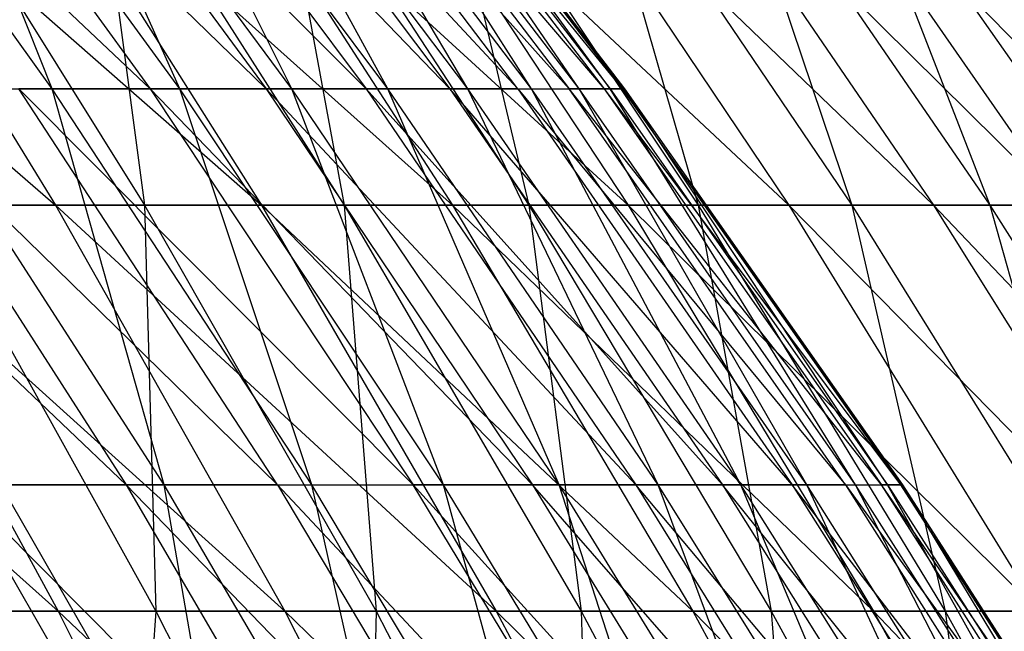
# Model space of a CAD drawing. Extents: x -125 to 125, y -143 to 0.
# Tile 399 of 406: x 41.63 to 46.7, y -50.82 to -47.67. Entities that reach past the tile are written whole.
import ezdxf

# ---------------------------------------------------------------- set-up
doc = ezdxf.new("R2010")
doc.units = 0
doc.header["$LTSCALE"] = 25.4
doc.layers.get('0').update_dxf_attribs({"linetype": 'CONTINUOUS'})

# ---------------------------------------------------------------- blocks, each defined once
blk = doc.blocks.new('NL2500027000_STL_3')
at = {"color": 0}
for p, q in [((42.3013, -48.0259, 14.6081), (40.2114, -46.0467, 15.8815)), ((42.3013, -48.0259, 14.6081), (40.2114, -46.0467, 15.8815)), ((41.7946, -48.0259, -16.0003), (40.3764, -46.0467, -15.4574)), ((41.7946, -48.0259, -16.0003), (40.3764, -46.0467, -15.4574)), ((42.8982, -48.0259, 12.749), (40.8659, -46.0467, 14.1124)), ((40.8659, -46.0467, 14.1124), (42.3013, -48.0259, 14.6081)), ((40.8659, -46.0467, 14.1124), (42.3013, -48.0259, 14.6081)), ((42.8982, -48.0259, 12.749), (40.8659, -46.0467, 14.1124)), ((41.7946, -48.0259, -16.0003), (41.0122, -46.0467, -13.6815)), ((41.7946, -48.0259, -16.0003), (41.0122, -46.0467, -13.6815)), ((42.4527, -48.0259, -14.162), (41.0122, -46.0467, -13.6815)), ((42.4527, -48.0259, -14.162), (41.0122, -46.0467, -13.6815)), ((43.4135, -48.0259, 10.8657), (41.4426, -46.0467, 12.3164)), ((41.4426, -46.0467, 12.3164), (42.8982, -48.0259, 12.749)), ((41.4426, -46.0467, 12.3164), (42.8982, -48.0259, 12.749)), ((43.4135, -48.0259, 10.8657), (41.4426, -46.0467, 12.3164)), ((42.4527, -48.0259, -14.162), (41.5699, -46.0467, -11.8795)), ((42.4527, -48.0259, -14.162), (41.5699, -46.0467, -11.8795)), ((43.0301, -48.0259, -12.2968), (41.5699, -46.0467, -11.8795)), ((43.0301, -48.0259, -12.2968), (41.5699, -46.0467, -11.8795)), ((43.8461, -48.0259, 8.9617), (41.9404, -46.0467, 10.497)), ((41.9404, -46.0467, 10.497), (43.4135, -48.0259, 10.8657)), ((41.9404, -46.0467, 10.497), (43.4135, -48.0259, 10.8657)), ((43.8461, -48.0259, 8.9617), (41.9404, -46.0467, 10.497)), ((43.0301, -48.0259, -12.2968), (42.0485, -46.0467, -10.055)), ((43.0301, -48.0259, -12.2968), (42.0485, -46.0467, -10.055)), ((43.5255, -48.0259, -10.4081), (42.0485, -46.0467, -10.055)), ((43.5255, -48.0259, -10.4081), (42.0485, -46.0467, -10.055)), ((42.3583, -46.0467, 8.6576), (43.8461, -48.0259, 8.9617)), ((42.3583, -46.0467, 8.6576), (43.8461, -48.0259, 8.9617)), ((42.3583, -46.0467, 8.6576), (44.1953, -48.0259, 7.0406)), ((42.3583, -46.0467, 8.6576), (44.1953, -48.0259, 7.0406)), ((43.5255, -48.0259, -10.4081), (42.4471, -46.0467, -8.2113)), ((43.5255, -48.0259, -10.4081), (42.4471, -46.0467, -8.2113)), ((43.938, -48.0259, -8.4997), (42.4471, -46.0467, -8.2113)), ((43.938, -48.0259, -8.4997), (42.4471, -46.0467, -8.2113)), ((44.4604, -48.0259, 5.1061), (42.6957, -46.0467, 6.8017)), ((44.1953, -48.0259, 7.0406), (42.6957, -46.0467, 6.8017)), ((44.4604, -48.0259, 5.1061), (42.6957, -46.0467, 6.8017)), ((44.1953, -48.0259, 7.0406), (42.6957, -46.0467, 6.8017)), ((43.938, -48.0259, -8.4997), (42.7649, -46.0467, -6.3519)), ((43.938, -48.0259, -8.4997), (42.7649, -46.0467, -6.3519)), ((44.267, -48.0259, -6.575), (42.7649, -46.0467, -6.3519)), ((44.267, -48.0259, -6.575), (42.7649, -46.0467, -6.3519)), ((42.9517, -46.0467, 4.9329), (44.4604, -48.0259, 5.1061)), ((42.9517, -46.0467, 4.9329), (44.4604, -48.0259, 5.1061)), ((42.9517, -46.0467, 4.9329), (44.6408, -48.0259, 3.1619)), ((42.9517, -46.0467, 4.9329), (44.6408, -48.0259, 3.1619)), ((44.267, -48.0259, -6.575), (43.0013, -46.0467, -4.4805)), ((44.267, -48.0259, -6.575), (43.0013, -46.0467, -4.4805)), ((44.5116, -48.0259, -4.6379), (43.0013, -46.0467, -4.4805)), ((44.5116, -48.0259, -4.6379), (43.0013, -46.0467, -4.4805)), ((44.7362, -48.0259, 1.2117), (43.126, -46.0467, 3.0546)), ((43.126, -46.0467, 3.0546), (44.6408, -48.0259, 3.1619)), ((43.126, -46.0467, 3.0546), (44.6408, -48.0259, 3.1619)), ((44.7362, -48.0259, 1.2117), (43.126, -46.0467, 3.0546)), ((43.1558, -46.0467, -2.6006), (44.6716, -48.0259, -2.6919)), ((44.5116, -48.0259, -4.6379), (43.1558, -46.0467, -2.6006)), ((44.5116, -48.0259, -4.6379), (43.1558, -46.0467, -2.6006)), ((43.1558, -46.0467, -2.6006), (44.6716, -48.0259, -2.6919)), ((44.7465, -48.0259, -0.7408), (43.2182, -46.0467, 1.1706)), ((43.2182, -46.0467, 1.1706), (44.7362, -48.0259, 1.2117)), ((43.2182, -46.0467, 1.1706), (44.7362, -48.0259, 1.2117)), ((44.7465, -48.0259, -0.7408), (43.2182, -46.0467, 1.1706)), ((44.6716, -48.0259, -2.6919), (43.2281, -46.0467, -0.7157)), ((43.2281, -46.0467, -0.7157), (44.7465, -48.0259, -0.7408)), ((43.2281, -46.0467, -0.7157), (44.7465, -48.0259, -0.7408)), ((44.6716, -48.0259, -2.6919), (43.2281, -46.0467, -0.7157)), ((39.4578, -46.5917, 26.9534), (41.8132, -48.6248, 26.0473)), ((39.4578, -46.5917, 26.9534), (41.8132, -48.6248, 26.0473)), ((40.559, -46.5917, 25.266), (42.8741, -48.6248, 24.2615)), ((40.559, -46.5917, 25.266), (42.8741, -48.6248, 24.2615)), ((40.559, -46.5917, 25.266), (41.8132, -48.6248, 26.0473)), ((40.559, -46.5917, 25.266), (41.8132, -48.6248, 26.0473)), ((41.0034, -46.5917, -24.5382), (42.2714, -48.6248, -25.297)), ((41.0034, -46.5917, -24.5382), (42.2714, -48.6248, -25.297)), ((41.588, -46.5917, 23.5337), (43.8587, -48.6248, 22.4325)), ((41.588, -46.5917, 23.5337), (43.8587, -48.6248, 22.4325)), ((41.588, -46.5917, 23.5337), (42.8741, -48.6248, 24.2615)), ((41.588, -46.5917, 23.5337), (42.8741, -48.6248, 24.2615)), ((42.0014, -46.5917, -22.7878), (42.2714, -48.6248, -25.297)), ((42.0014, -46.5917, -22.7878), (42.2714, -48.6248, -25.297)), ((42.0014, -46.5917, -22.7878), (43.3002, -48.6248, -23.4925)), ((42.0014, -46.5917, -22.7878), (43.3002, -48.6248, -23.4925)), ((42.5432, -46.5917, 21.7596), (44.7654, -48.6248, 20.5636)), ((42.5432, -46.5917, 21.7596), (44.7654, -48.6248, 20.5636)), ((42.5432, -46.5917, 21.7596), (43.8587, -48.6248, 22.4325)), ((42.5432, -46.5917, 21.7596), (43.8587, -48.6248, 22.4325)), ((42.9247, -46.5917, -20.9969), (43.3002, -48.6248, -23.4925)), ((42.9247, -46.5917, -20.9969), (43.3002, -48.6248, -23.4925)), ((42.9247, -46.5917, -20.9969), (44.2521, -48.6248, -21.6462)), ((42.9247, -46.5917, -20.9969), (44.2521, -48.6248, -21.6462)), ((43.4227, -46.5917, 19.9468), (45.5925, -48.6248, 18.6582)), ((43.4227, -46.5917, 19.9468), (45.5925, -48.6248, 18.6582)), ((43.4227, -46.5917, 19.9468), (44.7654, -48.6248, 20.5636)), ((43.4227, -46.5917, 19.9468), (44.7654, -48.6248, 20.5636)), ((43.7717, -46.5917, -19.1687), (44.2521, -48.6248, -21.6462)), ((43.7717, -46.5917, -19.1687), (44.2521, -48.6248, -21.6462)), ((43.7717, -46.5917, -19.1687), (45.1253, -48.6248, -19.7615)), ((43.7717, -46.5917, -19.1687), (45.1253, -48.6248, -19.7615)), ((44.2249, -46.5917, 18.0985), (46.3386, -48.6248, 16.7196)), ((44.2249, -46.5917, 18.0985), (46.3386, -48.6248, 16.7196)), ((44.2249, -46.5917, 18.0985), (45.5925, -48.6248, 18.6582)), ((44.2249, -46.5917, 18.0985), (45.5925, -48.6248, 18.6582)), ((44.5409, -46.5917, -17.3064), (45.1253, -48.6248, -19.7615)), ((44.5409, -46.5917, -17.3064), (45.1253, -48.6248, -19.7615)), ((44.5409, -46.5917, -17.3064), (45.9182, -48.6248, -17.8416)), ((44.5409, -46.5917, -17.3064), (45.9182, -48.6248, -17.8416)), ((44.9486, -46.5917, 16.2181), (47.0022, -48.6248, 14.7512)), ((44.9486, -46.5917, 16.2181), (47.0022, -48.6248, 14.7512)), ((44.9486, -46.5917, 16.2181), (46.3386, -48.6248, 16.7196)), ((44.9486, -46.5917, 16.2181), (46.3386, -48.6248, 16.7196)), ((45.2309, -46.5917, -15.4133), (45.9182, -48.6248, -17.8416)), ((45.2309, -46.5917, -15.4133), (45.9182, -48.6248, -17.8416)), ((45.2309, -46.5917, -15.4133), (46.6295, -48.6248, -15.89)), ((45.2309, -46.5917, -15.4133), (46.6295, -48.6248, -15.89)), ((45.5923, -46.5917, 14.3088), (47.5823, -48.6248, 12.7567)), ((45.5923, -46.5917, 14.3088), (47.5823, -48.6248, 12.7567)), ((45.5923, -46.5917, 14.3088), (47.0022, -48.6248, 14.7512)), ((45.5923, -46.5917, 14.3088), (47.0022, -48.6248, 14.7512)), ((45.8404, -46.5917, -13.4929), (46.6295, -48.6248, -15.89)), ((45.8404, -46.5917, -13.4929), (46.6295, -48.6248, -15.89)), ((45.8404, -46.5917, -13.4929), (47.258, -48.6248, -13.9101)), ((45.8404, -46.5917, -13.4929), (47.258, -48.6248, -13.9101)), ((42.1762, -50.0675, 18.8235), (40.0327, -48.0259, 20.0045)), ((42.1762, -50.0675, 18.8235), (40.0327, -48.0259, 20.0045)), ((42.9572, -50.0675, 16.9659), (40.8672, -48.0259, 18.2393)), ((40.8672, -48.0259, 18.2393), (42.1762, -50.0675, 18.8235)), ((40.8672, -48.0259, 18.2393), (42.1762, -50.0675, 18.8235)), ((42.9572, -50.0675, 16.9659), (40.8672, -48.0259, 18.2393)), ((42.372, -50.0675, -18.3786), (41.0569, -48.0259, -17.8081)), ((41.0569, -48.0259, -17.8081), (41.7946, -48.0259, -16.0003)), ((41.0569, -48.0259, -17.8081), (41.7946, -48.0259, -16.0003)), ((42.372, -50.0675, -18.3786), (41.0569, -48.0259, -17.8081)), ((42.9572, -50.0675, 16.9659), (41.6238, -48.0259, 16.4393)), ((41.6238, -48.0259, 16.4393), (43.6563, -50.0675, 15.076)), ((42.9572, -50.0675, 16.9659), (41.6238, -48.0259, 16.4393)), ((42.3013, -48.0259, 14.6081), (41.6238, -48.0259, 16.4393)), ((42.3013, -48.0259, 14.6081), (41.6238, -48.0259, 16.4393)), ((41.6238, -48.0259, 16.4393), (43.6563, -50.0675, 15.076)), ((42.372, -50.0675, -18.3786), (41.7946, -48.0259, -16.0003)), ((42.372, -50.0675, -18.3786), (41.7946, -48.0259, -16.0003)), ((43.1334, -50.0675, -16.5128), (41.7946, -48.0259, -16.0003)), ((41.7946, -48.0259, -16.0003), (42.4527, -48.0259, -14.162)), ((41.7946, -48.0259, -16.0003), (42.4527, -48.0259, -14.162)), ((43.1334, -50.0675, -16.5128), (41.7946, -48.0259, -16.0003)), ((42.8982, -48.0259, 12.749), (42.3013, -48.0259, 14.6081)), ((42.8982, -48.0259, 12.749), (42.3013, -48.0259, 14.6081)), ((44.2724, -50.0675, 13.1574), (42.3013, -48.0259, 14.6081)), ((42.3013, -48.0259, 14.6081), (43.6563, -50.0675, 15.076)), ((42.3013, -48.0259, 14.6081), (43.6563, -50.0675, 15.076)), ((44.2724, -50.0675, 13.1574), (42.3013, -48.0259, 14.6081)), ((43.1334, -50.0675, -16.5128), (42.4527, -48.0259, -14.162)), ((43.1334, -50.0675, -16.5128), (42.4527, -48.0259, -14.162)), ((43.8126, -50.0675, -14.6157), (42.4527, -48.0259, -14.162)), ((42.4527, -48.0259, -14.162), (43.0301, -48.0259, -12.2968)), ((42.4527, -48.0259, -14.162), (43.0301, -48.0259, -12.2968)), ((43.8126, -50.0675, -14.6157), (42.4527, -48.0259, -14.162)), ((43.4135, -48.0259, 10.8657), (42.8982, -48.0259, 12.749)), ((43.4135, -48.0259, 10.8657), (42.8982, -48.0259, 12.749)), ((44.8042, -50.0675, 11.2137), (42.8982, -48.0259, 12.749)), ((42.8982, -48.0259, 12.749), (44.2724, -50.0675, 13.1574)), ((42.8982, -48.0259, 12.749), (44.2724, -50.0675, 13.1574)), ((44.8042, -50.0675, 11.2137), (42.8982, -48.0259, 12.749)), ((43.8126, -50.0675, -14.6157), (43.0301, -48.0259, -12.2968)), ((43.8126, -50.0675, -14.6157), (43.0301, -48.0259, -12.2968)), ((44.4084, -50.0675, -12.6907), (43.0301, -48.0259, -12.2968)), ((43.0301, -48.0259, -12.2968), (43.5255, -48.0259, -10.4081)), ((43.0301, -48.0259, -12.2968), (43.5255, -48.0259, -10.4081)), ((44.4084, -50.0675, -12.6907), (43.0301, -48.0259, -12.2968)), ((43.8461, -48.0259, 8.9617), (43.4135, -48.0259, 10.8657)), ((43.8461, -48.0259, 8.9617), (43.4135, -48.0259, 10.8657)), ((45.2507, -50.0675, 9.2487), (43.4135, -48.0259, 10.8657)), ((43.4135, -48.0259, 10.8657), (44.8042, -50.0675, 11.2137)), ((43.4135, -48.0259, 10.8657), (44.8042, -50.0675, 11.2137)), ((45.2507, -50.0675, 9.2487), (43.4135, -48.0259, 10.8657)), ((44.4084, -50.0675, -12.6907), (43.5255, -48.0259, -10.4081)), ((44.4084, -50.0675, -12.6907), (43.5255, -48.0259, -10.4081)), ((44.9197, -50.0675, -10.7415), (43.5255, -48.0259, -10.4081)), ((43.5255, -48.0259, -10.4081), (43.938, -48.0259, -8.4997)), ((43.5255, -48.0259, -10.4081), (43.938, -48.0259, -8.4997)), ((44.9197, -50.0675, -10.7415), (43.5255, -48.0259, -10.4081)), ((44.1953, -48.0259, 7.0406), (43.8461, -48.0259, 8.9617)), ((44.1953, -48.0259, 7.0406), (43.8461, -48.0259, 8.9617)), ((45.611, -50.0675, 7.2661), (43.8461, -48.0259, 8.9617)), ((43.8461, -48.0259, 8.9617), (45.2507, -50.0675, 9.2487)), ((43.8461, -48.0259, 8.9617), (45.2507, -50.0675, 9.2487)), ((45.611, -50.0675, 7.2661), (43.8461, -48.0259, 8.9617)), ((44.9197, -50.0675, -10.7415), (43.938, -48.0259, -8.4997)), ((44.9197, -50.0675, -10.7415), (43.938, -48.0259, -8.4997)), ((45.3455, -50.0675, -8.772), (43.938, -48.0259, -8.4997)), ((43.938, -48.0259, -8.4997), (44.267, -48.0259, -6.575)), ((43.938, -48.0259, -8.4997), (44.267, -48.0259, -6.575)), ((45.3455, -50.0675, -8.772), (43.938, -48.0259, -8.4997)), ((44.1953, -48.0259, 7.0406), (45.611, -50.0675, 7.2661)), ((44.1953, -48.0259, 7.0406), (45.611, -50.0675, 7.2661)), ((44.1953, -48.0259, 7.0406), (45.8845, -50.0675, 5.2697)), ((44.1953, -48.0259, 7.0406), (45.8845, -50.0675, 5.2697)), ((44.1953, -48.0259, 7.0406), (44.4604, -48.0259, 5.1061)), ((44.1953, -48.0259, 7.0406), (44.4604, -48.0259, 5.1061)), ((45.3455, -50.0675, -8.772), (44.267, -48.0259, -6.575)), ((45.3455, -50.0675, -8.772), (44.267, -48.0259, -6.575)), ((45.685, -50.0675, -6.7857), (44.267, -48.0259, -6.575)), ((44.267, -48.0259, -6.575), (44.5116, -48.0259, -4.6379)), ((44.267, -48.0259, -6.575), (44.5116, -48.0259, -4.6379)), ((45.685, -50.0675, -6.7857), (44.267, -48.0259, -6.575)), ((44.6408, -48.0259, 3.1619), (44.4604, -48.0259, 5.1061)), ((44.6408, -48.0259, 3.1619), (44.4604, -48.0259, 5.1061)), ((46.0707, -50.0675, 3.2632), (44.4604, -48.0259, 5.1061)), ((45.8845, -50.0675, 5.2697), (44.4604, -48.0259, 5.1061)), ((46.0707, -50.0675, 3.2632), (44.4604, -48.0259, 5.1061)), ((45.8845, -50.0675, 5.2697), (44.4604, -48.0259, 5.1061)), ((45.685, -50.0675, -6.7857), (44.5116, -48.0259, -4.6379)), ((45.685, -50.0675, -6.7857), (44.5116, -48.0259, -4.6379)), ((45.9375, -50.0675, -4.7865), (44.5116, -48.0259, -4.6379)), ((44.5116, -48.0259, -4.6379), (44.6716, -48.0259, -2.6919)), ((44.5116, -48.0259, -4.6379), (44.6716, -48.0259, -2.6919)), ((45.9375, -50.0675, -4.7865), (44.5116, -48.0259, -4.6379)), ((44.6408, -48.0259, 3.1619), (46.0707, -50.0675, 3.2632)), ((44.6408, -48.0259, 3.1619), (46.0707, -50.0675, 3.2632)), ((44.6408, -48.0259, 3.1619), (46.1692, -50.0675, 1.2505)), ((44.7362, -48.0259, 1.2117), (44.6408, -48.0259, 3.1619)), ((44.7362, -48.0259, 1.2117), (44.6408, -48.0259, 3.1619)), ((44.6408, -48.0259, 3.1619), (46.1692, -50.0675, 1.2505)), ((44.6716, -48.0259, -2.6919), (44.7465, -48.0259, -0.7408)), ((44.6716, -48.0259, -2.6919), (44.7465, -48.0259, -0.7408)), ((44.6716, -48.0259, -2.6919), (46.1025, -50.0675, -2.7781)), ((45.9375, -50.0675, -4.7865), (44.6716, -48.0259, -2.6919)), ((45.9375, -50.0675, -4.7865), (44.6716, -48.0259, -2.6919)), ((44.6716, -48.0259, -2.6919), (46.1025, -50.0675, -2.7781)), ((44.7465, -48.0259, -0.7408), (44.7362, -48.0259, 1.2117)), ((44.7465, -48.0259, -0.7408), (44.7362, -48.0259, 1.2117)), ((46.1798, -50.0675, -0.7645), (44.7362, -48.0259, 1.2117)), ((44.7362, -48.0259, 1.2117), (46.1692, -50.0675, 1.2505)), ((44.7362, -48.0259, 1.2117), (46.1692, -50.0675, 1.2505)), ((46.1798, -50.0675, -0.7645), (44.7362, -48.0259, 1.2117)), ((46.1025, -50.0675, -2.7781), (44.7465, -48.0259, -0.7408)), ((44.7465, -48.0259, -0.7408), (46.1798, -50.0675, -0.7645)), ((44.7465, -48.0259, -0.7408), (46.1798, -50.0675, -0.7645)), ((46.1025, -50.0675, -2.7781), (44.7465, -48.0259, -0.7408)), ((39.4704, -48.6248, 29.477), (41.8267, -50.7179, 28.5716)), ((39.4704, -48.6248, 29.477), (41.8267, -50.7179, 28.5716)), ((40.6779, -48.6248, 27.7869), (41.8132, -48.6248, 26.0473)), ((40.6779, -48.6248, 27.7869), (41.8132, -48.6248, 26.0473)), ((40.6779, -48.6248, 27.7869), (42.994, -50.7179, 26.7829)), ((40.6779, -48.6248, 27.7869), (42.994, -50.7179, 26.7829)), ((40.6779, -48.6248, 27.7869), (41.8267, -50.7179, 28.5716)), ((40.6779, -48.6248, 27.7869), (41.8267, -50.7179, 28.5716)), ((42.2714, -48.6248, -25.297), (41.1673, -48.6248, -27.0565)), ((41.1673, -48.6248, -27.0565), (42.3299, -50.7179, -27.8206)), ((41.1673, -48.6248, -27.0565), (42.3299, -50.7179, -27.8206)), ((42.2714, -48.6248, -25.297), (41.1673, -48.6248, -27.0565)), ((41.8132, -48.6248, 26.0473), (42.8741, -48.6248, 24.2615)), ((41.8132, -48.6248, 26.0473), (42.8741, -48.6248, 24.2615)), ((41.8132, -48.6248, 26.0473), (44.0849, -50.7179, 24.9467)), ((41.8132, -48.6248, 26.0473), (44.0849, -50.7179, 24.9467)), ((41.8132, -48.6248, 26.0473), (42.994, -50.7179, 26.7829)), ((41.8132, -48.6248, 26.0473), (42.994, -50.7179, 26.7829)), ((43.3002, -48.6248, -23.4925), (42.2714, -48.6248, -25.297)), ((42.2714, -48.6248, -25.297), (42.3299, -50.7179, -27.8206)), ((42.2714, -48.6248, -25.297), (42.3299, -50.7179, -27.8206)), ((42.2714, -48.6248, -25.297), (43.4651, -50.7179, -26.0114)), ((42.2714, -48.6248, -25.297), (43.4651, -50.7179, -26.0114)), ((43.3002, -48.6248, -23.4925), (42.2714, -48.6248, -25.297)), ((42.8741, -48.6248, 24.2615), (43.8587, -48.6248, 22.4325)), ((42.8741, -48.6248, 24.2615), (43.8587, -48.6248, 22.4325)), ((42.8741, -48.6248, 24.2615), (45.0974, -50.7179, 23.066)), ((42.8741, -48.6248, 24.2615), (45.0974, -50.7179, 23.066)), ((42.8741, -48.6248, 24.2615), (44.0849, -50.7179, 24.9467)), ((42.8741, -48.6248, 24.2615), (44.0849, -50.7179, 24.9467)), ((44.2521, -48.6248, -21.6462), (43.3002, -48.6248, -23.4925)), ((43.3002, -48.6248, -23.4925), (43.4651, -50.7179, -26.0114)), ((43.3002, -48.6248, -23.4925), (43.4651, -50.7179, -26.0114)), ((43.3002, -48.6248, -23.4925), (44.523, -50.7179, -24.156)), ((43.3002, -48.6248, -23.4925), (44.523, -50.7179, -24.156)), ((44.2521, -48.6248, -21.6462), (43.3002, -48.6248, -23.4925)), ((43.8587, -48.6248, 22.4325), (44.7654, -48.6248, 20.5636)), ((43.8587, -48.6248, 22.4325), (44.7654, -48.6248, 20.5636)), ((43.8587, -48.6248, 22.4325), (46.0296, -50.7179, 21.1444)), ((43.8587, -48.6248, 22.4325), (46.0296, -50.7179, 21.1444)), ((43.8587, -48.6248, 22.4325), (45.0974, -50.7179, 23.066)), ((43.8587, -48.6248, 22.4325), (45.0974, -50.7179, 23.066)), ((45.1253, -48.6248, -19.7615), (44.2521, -48.6248, -21.6462)), ((44.2521, -48.6248, -21.6462), (44.523, -50.7179, -24.156)), ((44.2521, -48.6248, -21.6462), (44.523, -50.7179, -24.156)), ((44.2521, -48.6248, -21.6462), (45.5018, -50.7179, -22.2575)), ((44.2521, -48.6248, -21.6462), (45.5018, -50.7179, -22.2575)), ((45.1253, -48.6248, -19.7615), (44.2521, -48.6248, -21.6462)), ((44.7654, -48.6248, 20.5636), (45.5925, -48.6248, 18.6582)), ((44.7654, -48.6248, 20.5636), (45.5925, -48.6248, 18.6582)), ((44.7654, -48.6248, 20.5636), (46.8801, -50.7179, 19.1851)), ((44.7654, -48.6248, 20.5636), (46.8801, -50.7179, 19.1851)), ((44.7654, -48.6248, 20.5636), (46.0296, -50.7179, 21.1444)), ((44.7654, -48.6248, 20.5636), (46.0296, -50.7179, 21.1444)), ((45.9182, -48.6248, -17.8416), (45.1253, -48.6248, -19.7615)), ((45.1253, -48.6248, -19.7615), (45.5018, -50.7179, -22.2575)), ((45.1253, -48.6248, -19.7615), (45.5018, -50.7179, -22.2575)), ((45.1253, -48.6248, -19.7615), (46.3996, -50.7179, -20.3196)), ((45.1253, -48.6248, -19.7615), (46.3996, -50.7179, -20.3196)), ((45.9182, -48.6248, -17.8416), (45.1253, -48.6248, -19.7615)), ((45.5925, -48.6248, 18.6582), (46.3386, -48.6248, 16.7196)), ((45.5925, -48.6248, 18.6582), (46.3386, -48.6248, 16.7196)), ((45.5925, -48.6248, 18.6582), (47.6472, -50.7179, 17.1917)), ((45.5925, -48.6248, 18.6582), (47.6472, -50.7179, 17.1917)), ((45.5925, -48.6248, 18.6582), (46.8801, -50.7179, 19.1851)), ((45.5925, -48.6248, 18.6582), (46.8801, -50.7179, 19.1851)), ((46.6295, -48.6248, -15.89), (45.9182, -48.6248, -17.8416)), ((45.9182, -48.6248, -17.8416), (46.3996, -50.7179, -20.3196)), ((45.9182, -48.6248, -17.8416), (46.3996, -50.7179, -20.3196)), ((45.9182, -48.6248, -17.8416), (47.215, -50.7179, -18.3454)), ((45.9182, -48.6248, -17.8416), (47.215, -50.7179, -18.3454)), ((46.6295, -48.6248, -15.89), (45.9182, -48.6248, -17.8416)), ((46.3386, -48.6248, 16.7196), (47.0022, -48.6248, 14.7512)), ((46.3386, -48.6248, 16.7196), (47.0022, -48.6248, 14.7512)), ((46.3386, -48.6248, 16.7196), (48.3296, -50.7179, 15.1678)), ((46.3386, -48.6248, 16.7196), (48.3296, -50.7179, 15.1678)), ((46.3386, -48.6248, 16.7196), (47.6472, -50.7179, 17.1917)), ((46.3386, -48.6248, 16.7196), (47.6472, -50.7179, 17.1917)), ((47.258, -48.6248, -13.9101), (46.6295, -48.6248, -15.89)), ((46.6295, -48.6248, -15.89), (47.215, -50.7179, -18.3454)), ((46.6295, -48.6248, -15.89), (47.215, -50.7179, -18.3454)), ((46.6295, -48.6248, -15.89), (47.9464, -50.7179, -16.3387)), ((46.6295, -48.6248, -15.89), (47.9464, -50.7179, -16.3387)), ((47.258, -48.6248, -13.9101), (46.6295, -48.6248, -15.89)), ((42.1762, -50.0675, 18.8235), (41.315, -50.0675, 20.6453)), ((42.1762, -50.0675, 18.8235), (41.315, -50.0675, 20.6453)), ((43.4053, -52.1679, 19.3721), (41.315, -50.0675, 20.6453)), ((41.315, -50.0675, 20.6453), (42.519, -52.1679, 21.247)), ((41.315, -50.0675, 20.6453), (42.519, -52.1679, 21.247)), ((43.4053, -52.1679, 19.3721), (41.315, -50.0675, 20.6453)), ((42.7403, -52.1679, -20.7983), (41.53, -50.0675, -20.2093)), ((41.53, -50.0675, -20.2093), (42.372, -50.0675, -18.3786)), ((41.53, -50.0675, -20.2093), (42.372, -50.0675, -18.3786)), ((42.7403, -52.1679, -20.7983), (41.53, -50.0675, -20.2093)), ((42.9572, -50.0675, 16.9659), (42.1762, -50.0675, 18.8235)), ((42.9572, -50.0675, 16.9659), (42.1762, -50.0675, 18.8235)), ((44.209, -52.1679, 17.4604), (42.1762, -50.0675, 18.8235)), ((42.1762, -50.0675, 18.8235), (43.4053, -52.1679, 19.3721)), ((42.1762, -50.0675, 18.8235), (43.4053, -52.1679, 19.3721)), ((44.209, -52.1679, 17.4604), (42.1762, -50.0675, 18.8235)), ((42.7403, -52.1679, -20.7983), (42.372, -50.0675, -18.3786)), ((42.7403, -52.1679, -20.7983), (42.372, -50.0675, -18.3786)), ((43.6068, -52.1679, -18.9142), (42.372, -50.0675, -18.3786)), ((42.372, -50.0675, -18.3786), (43.1334, -50.0675, -16.5128)), ((42.372, -50.0675, -18.3786), (43.1334, -50.0675, -16.5128)), ((43.6068, -52.1679, -18.9142), (42.372, -50.0675, -18.3786)), ((44.9286, -52.1679, 15.5154), (42.9572, -50.0675, 16.9659)), ((42.9572, -50.0675, 16.9659), (43.6563, -50.0675, 15.076)), ((42.9572, -50.0675, 16.9659), (43.6563, -50.0675, 15.076)), ((42.9572, -50.0675, 16.9659), (44.209, -52.1679, 17.4604)), ((42.9572, -50.0675, 16.9659), (44.209, -52.1679, 17.4604)), ((44.9286, -52.1679, 15.5154), (42.9572, -50.0675, 16.9659)), ((43.6068, -52.1679, -18.9142), (43.1334, -50.0675, -16.5128)), ((43.6068, -52.1679, -18.9142), (43.1334, -50.0675, -16.5128)), ((44.3904, -52.1679, -16.9941), (43.1334, -50.0675, -16.5128)), ((43.1334, -50.0675, -16.5128), (43.8126, -50.0675, -14.6157)), ((43.1334, -50.0675, -16.5128), (43.8126, -50.0675, -14.6157)), ((44.3904, -52.1679, -16.9941), (43.1334, -50.0675, -16.5128)), ((44.9286, -52.1679, 15.5154), (43.6563, -50.0675, 15.076)), ((43.6563, -50.0675, 15.076), (45.5626, -52.1679, 13.5408)), ((44.9286, -52.1679, 15.5154), (43.6563, -50.0675, 15.076)), ((44.2724, -50.0675, 13.1574), (43.6563, -50.0675, 15.076)), ((44.2724, -50.0675, 13.1574), (43.6563, -50.0675, 15.076)), ((43.6563, -50.0675, 15.076), (45.5626, -52.1679, 13.5408)), ((44.3904, -52.1679, -16.9941), (43.8126, -50.0675, -14.6157)), ((44.3904, -52.1679, -16.9941), (43.8126, -50.0675, -14.6157)), ((45.0894, -52.1679, -15.0416), (43.8126, -50.0675, -14.6157)), ((43.8126, -50.0675, -14.6157), (44.4084, -50.0675, -12.6907)), ((43.8126, -50.0675, -14.6157), (44.4084, -50.0675, -12.6907)), ((45.0894, -52.1679, -15.0416), (43.8126, -50.0675, -14.6157)), ((44.8042, -50.0675, 11.2137), (44.2724, -50.0675, 13.1574)), ((44.8042, -50.0675, 11.2137), (44.2724, -50.0675, 13.1574)), ((46.1098, -52.1679, 11.5405), (44.2724, -50.0675, 13.1574)), ((44.2724, -50.0675, 13.1574), (45.5626, -52.1679, 13.5408)), ((44.2724, -50.0675, 13.1574), (45.5626, -52.1679, 13.5408)), ((46.1098, -52.1679, 11.5405), (44.2724, -50.0675, 13.1574)), ((45.0894, -52.1679, -15.0416), (44.4084, -50.0675, -12.6907)), ((45.0894, -52.1679, -15.0416), (44.4084, -50.0675, -12.6907)), ((45.7026, -52.1679, -13.0605), (44.4084, -50.0675, -12.6907)), ((44.4084, -50.0675, -12.6907), (44.9197, -50.0675, -10.7415)), ((44.4084, -50.0675, -12.6907), (44.9197, -50.0675, -10.7415)), ((45.7026, -52.1679, -13.0605), (44.4084, -50.0675, -12.6907)), ((45.2507, -50.0675, 9.2487), (44.8042, -50.0675, 11.2137)), ((45.2507, -50.0675, 9.2487), (44.8042, -50.0675, 11.2137)), ((46.5694, -52.1679, 9.5183), (44.8042, -50.0675, 11.2137)), ((44.8042, -50.0675, 11.2137), (46.1098, -52.1679, 11.5405)), ((44.8042, -50.0675, 11.2137), (46.1098, -52.1679, 11.5405)), ((46.5694, -52.1679, 9.5183), (44.8042, -50.0675, 11.2137)), ((45.7026, -52.1679, -13.0605), (44.9197, -50.0675, -10.7415)), ((45.7026, -52.1679, -13.0605), (44.9197, -50.0675, -10.7415)), ((46.2288, -52.1679, -11.0546), (44.9197, -50.0675, -10.7415)), ((44.9197, -50.0675, -10.7415), (45.3455, -50.0675, -8.772)), ((44.9197, -50.0675, -10.7415), (45.3455, -50.0675, -8.772)), ((46.2288, -52.1679, -11.0546), (44.9197, -50.0675, -10.7415)), ((45.611, -50.0675, 7.2661), (45.2507, -50.0675, 9.2487)), ((45.611, -50.0675, 7.2661), (45.2507, -50.0675, 9.2487)), ((46.9402, -52.1679, 7.4779), (45.2507, -50.0675, 9.2487)), ((45.2507, -50.0675, 9.2487), (46.5694, -52.1679, 9.5183)), ((45.2507, -50.0675, 9.2487), (46.5694, -52.1679, 9.5183)), ((46.9402, -52.1679, 7.4779), (45.2507, -50.0675, 9.2487)), ((46.2288, -52.1679, -11.0546), (45.3455, -50.0675, -8.772)), ((46.2288, -52.1679, -11.0546), (45.3455, -50.0675, -8.772)), ((46.667, -52.1679, -9.0276), (45.3455, -50.0675, -8.772)), ((45.3455, -50.0675, -8.772), (45.685, -50.0675, -6.7857)), ((45.3455, -50.0675, -8.772), (45.685, -50.0675, -6.7857)), ((46.667, -52.1679, -9.0276), (45.3455, -50.0675, -8.772)), ((45.8845, -50.0675, 5.2697), (45.611, -50.0675, 7.2661)), ((45.8845, -50.0675, 5.2697), (45.611, -50.0675, 7.2661)), ((47.2217, -52.1679, 5.4233), (45.611, -50.0675, 7.2661)), ((45.611, -50.0675, 7.2661), (46.9402, -52.1679, 7.4779)), ((45.611, -50.0675, 7.2661), (46.9402, -52.1679, 7.4779)), ((47.2217, -52.1679, 5.4233), (45.611, -50.0675, 7.2661)), ((46.667, -52.1679, -9.0276), (45.685, -50.0675, -6.7857)), ((46.667, -52.1679, -9.0276), (45.685, -50.0675, -6.7857)), ((47.0163, -52.1679, -6.9834), (45.685, -50.0675, -6.7857)), ((45.685, -50.0675, -6.7857), (45.9375, -50.0675, -4.7865)), ((45.685, -50.0675, -6.7857), (45.9375, -50.0675, -4.7865)), ((47.0163, -52.1679, -6.9834), (45.685, -50.0675, -6.7857)), ((45.8845, -50.0675, 5.2697), (47.2217, -52.1679, 5.4233)), ((45.8845, -50.0675, 5.2697), (47.2217, -52.1679, 5.4233)), ((45.8845, -50.0675, 5.2697), (47.4133, -52.1679, 3.3583)), ((45.8845, -50.0675, 5.2697), (47.4133, -52.1679, 3.3583)), ((45.8845, -50.0675, 5.2697), (46.0707, -50.0675, 3.2632)), ((45.8845, -50.0675, 5.2697), (46.0707, -50.0675, 3.2632)), ((47.0163, -52.1679, -6.9834), (45.9375, -50.0675, -4.7865)), ((47.0163, -52.1679, -6.9834), (45.9375, -50.0675, -4.7865)), ((47.2762, -52.1679, -4.9259), (45.9375, -50.0675, -4.7865)), ((45.9375, -50.0675, -4.7865), (46.1025, -50.0675, -2.7781)), ((45.9375, -50.0675, -4.7865), (46.1025, -50.0675, -2.7781)), ((47.2762, -52.1679, -4.9259), (45.9375, -50.0675, -4.7865)), ((46.1692, -50.0675, 1.2505), (46.0707, -50.0675, 3.2632)), ((46.1692, -50.0675, 1.2505), (46.0707, -50.0675, 3.2632)), ((47.5147, -52.1679, 1.287), (46.0707, -50.0675, 3.2632)), ((47.4133, -52.1679, 3.3583), (46.0707, -50.0675, 3.2632)), ((47.5147, -52.1679, 1.287), (46.0707, -50.0675, 3.2632)), ((47.4133, -52.1679, 3.3583), (46.0707, -50.0675, 3.2632)), ((46.1025, -50.0675, -2.7781), (46.1798, -50.0675, -0.7645)), ((46.1025, -50.0675, -2.7781), (46.1798, -50.0675, -0.7645)), ((46.1025, -50.0675, -2.7781), (47.4461, -52.1679, -2.8591)), ((47.2762, -52.1679, -4.9259), (46.1025, -50.0675, -2.7781)), ((47.2762, -52.1679, -4.9259), (46.1025, -50.0675, -2.7781)), ((46.1025, -50.0675, -2.7781), (47.4461, -52.1679, -2.8591)), ((46.1692, -50.0675, 1.2505), (47.5147, -52.1679, 1.287)), ((46.1692, -50.0675, 1.2505), (47.5147, -52.1679, 1.287)), ((46.1692, -50.0675, 1.2505), (47.5256, -52.1679, -0.7868)), ((46.1798, -50.0675, -0.7645), (46.1692, -50.0675, 1.2505)), ((46.1798, -50.0675, -0.7645), (46.1692, -50.0675, 1.2505)), ((46.1692, -50.0675, 1.2505), (47.5256, -52.1679, -0.7868)), ((47.4461, -52.1679, -2.8591), (46.1798, -50.0675, -0.7645)), ((46.1798, -50.0675, -0.7645), (47.5256, -52.1679, -0.7868)), ((46.1798, -50.0675, -0.7645), (47.5256, -52.1679, -0.7868)), ((47.4461, -52.1679, -2.8591), (46.1798, -50.0675, -0.7645)), ((40.5851, -50.7179, 30.3095), (41.8267, -50.7179, 28.5716)), ((40.5851, -50.7179, 30.3095), (41.8267, -50.7179, 28.5716)), ((42.3299, -50.7179, -27.8206), (41.1195, -50.7179, -29.5804)), ((42.3299, -50.7179, -27.8206), (41.1195, -50.7179, -29.5804)), ((41.8267, -50.7179, 28.5716), (42.994, -50.7179, 26.7829)), ((41.8267, -50.7179, 28.5716), (42.994, -50.7179, 26.7829)), ((41.8267, -50.7179, 28.5716), (44.0994, -52.8675, 27.4715)), ((41.8267, -50.7179, 28.5716), (44.0994, -52.8675, 27.4715)), ((41.8267, -50.7179, 28.5716), (42.9021, -52.8675, 29.3062)), ((41.8267, -50.7179, 28.5716), (42.9021, -52.8675, 29.3062)), ((42.3299, -50.7179, -27.8206), (42.1767, -52.8675, -30.3409)), ((42.3299, -50.7179, -27.8206), (42.1767, -52.8675, -30.3409)), ((43.4651, -50.7179, -26.0114), (42.3299, -50.7179, -27.8206)), ((42.3299, -50.7179, -27.8206), (43.4183, -52.8675, -28.5359)), ((42.3299, -50.7179, -27.8206), (43.4183, -52.8675, -28.5359)), ((43.4651, -50.7179, -26.0114), (42.3299, -50.7179, -27.8206)), ((42.994, -50.7179, 26.7829), (44.0849, -50.7179, 24.9467)), ((42.994, -50.7179, 26.7829), (44.0849, -50.7179, 24.9467)), ((42.994, -50.7179, 26.7829), (45.2183, -52.8675, 25.588)), ((42.994, -50.7179, 26.7829), (45.2183, -52.8675, 25.588)), ((42.994, -50.7179, 26.7829), (44.0994, -52.8675, 27.4715)), ((42.994, -50.7179, 26.7829), (44.0994, -52.8675, 27.4715)), ((43.4651, -50.7179, -26.0114), (43.4183, -52.8675, -28.5359)), ((43.4651, -50.7179, -26.0114), (43.4183, -52.8675, -28.5359)), ((44.523, -50.7179, -24.156), (43.4651, -50.7179, -26.0114)), ((43.4651, -50.7179, -26.0114), (44.5827, -52.8675, -26.6802)), ((43.4651, -50.7179, -26.0114), (44.5827, -52.8675, -26.6802)), ((44.523, -50.7179, -24.156), (43.4651, -50.7179, -26.0114)), ((44.0849, -50.7179, 24.9467), (45.0974, -50.7179, 23.066)), ((44.0849, -50.7179, 24.9467), (45.0974, -50.7179, 23.066)), ((44.0849, -50.7179, 24.9467), (46.2568, -52.8675, 23.659)), ((44.0849, -50.7179, 24.9467), (46.2568, -52.8675, 23.659)), ((44.0849, -50.7179, 24.9467), (45.2183, -52.8675, 25.588)), ((44.0849, -50.7179, 24.9467), (45.2183, -52.8675, 25.588)), ((45.5018, -50.7179, -22.2575), (44.523, -50.7179, -24.156)), ((44.523, -50.7179, -24.156), (44.5827, -52.8675, -26.6802)), ((44.523, -50.7179, -24.156), (44.5827, -52.8675, -26.6802)), ((44.523, -50.7179, -24.156), (45.6678, -52.8675, -24.777)), ((44.523, -50.7179, -24.156), (45.6678, -52.8675, -24.777)), ((45.5018, -50.7179, -22.2575), (44.523, -50.7179, -24.156)), ((45.0974, -50.7179, 23.066), (46.0296, -50.7179, 21.1444)), ((45.0974, -50.7179, 23.066), (46.0296, -50.7179, 21.1444)), ((45.0974, -50.7179, 23.066), (47.2131, -52.8675, 21.688)), ((45.0974, -50.7179, 23.066), (47.2131, -52.8675, 21.688)), ((45.0974, -50.7179, 23.066), (46.2568, -52.8675, 23.659)), ((45.0974, -50.7179, 23.066), (46.2568, -52.8675, 23.659)), ((46.3996, -50.7179, -20.3196), (45.5018, -50.7179, -22.2575)), ((45.5018, -50.7179, -22.2575), (45.6678, -52.8675, -24.777)), ((45.5018, -50.7179, -22.2575), (45.6678, -52.8675, -24.777)), ((45.5018, -50.7179, -22.2575), (46.6717, -52.8675, -22.8298)), ((45.5018, -50.7179, -22.2575), (46.6717, -52.8675, -22.8298)), ((46.3996, -50.7179, -20.3196), (45.5018, -50.7179, -22.2575)), ((46.0296, -50.7179, 21.1444), (46.8801, -50.7179, 19.1851)), ((46.0296, -50.7179, 21.1444), (46.8801, -50.7179, 19.1851)), ((46.0296, -50.7179, 21.1444), (48.0854, -52.8675, 19.6784)), ((46.0296, -50.7179, 21.1444), (48.0854, -52.8675, 19.6784)), ((46.0296, -50.7179, 21.1444), (47.2131, -52.8675, 21.688)), ((46.0296, -50.7179, 21.1444), (47.2131, -52.8675, 21.688)), ((47.215, -50.7179, -18.3454), (46.3996, -50.7179, -20.3196)), ((46.3996, -50.7179, -20.3196), (46.6717, -52.8675, -22.8298)), ((46.3996, -50.7179, -20.3196), (46.6717, -52.8675, -22.8298)), ((46.3996, -50.7179, -20.3196), (47.5926, -52.8675, -20.842)), ((46.3996, -50.7179, -20.3196), (47.5926, -52.8675, -20.842)), ((47.215, -50.7179, -18.3454), (46.3996, -50.7179, -20.3196))]:
    blk.add_line(p, q, dxfattribs=at)

msp = doc.modelspace()

# ---------------------------------------------------------------- block references
at = {"color": 253}
msp.add_blockref('NL2500027000_STL_3', (0, 0), dxfattribs=at)

doc.saveas('drawing.dxf')
